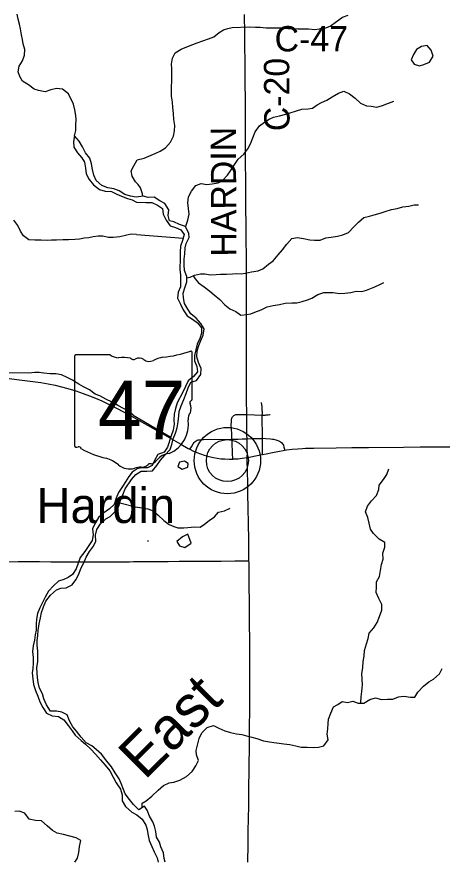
# Model space of a CAD drawing. Extents: x -87 to 2145, y -2128 to 440.
# Drawn here: x 174.4 to 199.6, y -908.7 to -858.7 of the extents above; entities that cross this region are included whole.
import ezdxf

# ---------------------------------------------------------------- set-up
doc = ezdxf.new("R2010")
doc.units = 0
for name, color, linetype in [('GM_X_County_Road', 7, 'Continuous'), ('GM_X_County_Road_Text', 7, 'Continuous'), ('GM_X_Minor_Lake', 7, 'Continuous'), ('GM_X_Minor_River', 7, 'Continuous'), ('GM_X_Minor_River_Text', 7, 'Continuous'), ('GM_X_State_Location', 7, 'Continuous'), ('GM_X_State_Route', 7, 'Continuous'), ('GM_X_State_Shield', 7, 'Continuous'), ('GM_X_Township_Road', 7, 'Continuous'), ('GM_X_Unincorporated', 7, 'Continuous'), ('GM_X_Unincorporated_Location', 7, 'Continuous'), ('GM_X_Unincorporated_Text', 7, 'Continuous')]:
    doc.layers.add(name, color=color, linetype=linetype)

msp = doc.modelspace()

# ---------------------------------------------------------------- linework, layer by layer
at = {"layer": 'GM_X_County_Road'}
msp.add_line((185.423, -883.701), (187.119, -883.68), dxfattribs=at)
for points in [[(187.99, -882.226), (187.982, -881.312), (187.984, -880.853), (187.987, -880.262), (187.982, -879.607), (187.982, -878.77), (187.984, -878.081), (187.984, -877.868), (187.981, -877.262), (187.977, -876.754), (187.976, -875.966), (187.976, -875.901), (187.973, -875.491), (187.972, -875.212), (187.971, -874.556), (187.971, -874.08), (187.972, -873.67), (187.973, -873.309), (187.973, -872.555), (187.967, -872.128), (187.963, -871.931), (187.958, -871.669), (187.952, -870.915), (187.946, -870.029), (187.941, -869.488), (187.937, -868.98), (187.936, -868.619), (187.932, -867.946), (187.93, -867.684), (187.929, -867.34), (187.928, -867.078), (187.927, -866.766), (187.924, -866.192), (187.92, -865.388), (187.913, -864.421), (187.914, -864.076), (187.913, -863.436), (187.908, -862.698), (187.905, -862.272), (187.893, -861.222), (187.887, -860.467), (187.88, -859.664), (187.871, -858.515)], [(188.012, -883.663), (188.011, -883.646), (188.005, -883.451), (188.005, -883.337), (188.001, -883.097), (188, -883.058), (187.999, -883.009), (187.998, -882.945), (187.999, -882.916), (188, -882.886), (187.998, -882.862), (187.997, -882.824), (187.999, -882.799), (188, -882.771), (187.997, -882.656), (187.992, -882.427), (187.99, -882.226)], [(184.633, -884.279), (184.718, -884.132), (184.826, -883.948), (184.884, -883.869), (184.942, -883.811), (184.995, -883.772), (185.053, -883.742), (185.115, -883.722), (185.196, -883.71), (185.344, -883.702), (185.423, -883.701)], [(187.119, -883.68), (187.485, -883.674), (187.728, -883.67), (187.891, -883.666), (188.012, -883.663)], [(188.012, -883.663), (188.364, -883.65), (188.724, -883.636), (188.924, -883.631)], [(188.028, -884.765), (188.028, -884.689), (188.031, -884.526), (188.029, -884.36), (188.026, -884.247), (188.025, -884.151), (188.024, -884.118), (188.019, -883.987), (188.012, -883.663)], [(188.924, -883.631), (188.954, -883.63), (189.134, -883.638), (189.411, -883.663), (189.519, -883.679)], [(189.519, -883.679), (189.573, -883.687), (189.717, -883.719), (189.843, -883.758), (189.933, -883.796), (190.003, -883.839), (190.054, -883.881), (190.098, -883.929), (190.135, -883.983), (190.162, -884.042), (190.193, -884.153), (190.245, -884.339)], [(188.126, -890.893), (188.119, -890.33), (188.112, -889.641), (188.098, -888.673), (188.076, -887.771), (188.073, -887.525), (188.065, -887.148), (188.066, -886.443), (188.059, -886.246), (188.044, -885.607), (188.028, -884.886), (188.028, -884.765)], [(188.059, -908.749), (188.061, -908.651), (188.075, -907.814), (188.081, -907.388), (188.086, -906.994), (188.097, -906.092), (188.109, -905.501), (188.115, -904.582), (188.122, -903.959), (188.128, -903.697), (188.132, -903.484), (188.142, -902.943), (188.153, -902.025), (188.16, -901.385), (188.159, -900.582), (188.17, -899.893), (188.175, -899.499), (188.186, -898.696), (188.186, -898.302), (188.183, -898.056), (188.175, -897.351), (188.168, -896.366), (188.168, -895.727), (188.157, -894.48), (188.15, -893.922), (188.139, -891.806), (188.128, -891.035), (188.126, -890.893)]]:
    msp.add_lwpolyline(points, dxfattribs=at)
at = {"layer": 'GM_X_Minor_Lake'}
for p, q in [((197.864, -860.879), (197.74, -861.192)), ((197.74, -861.192), (197.914, -861.461)), ((184.005, -885.042), (183.919, -885.306)), ((184.527, -885.118), (184.307, -884.988)), ((184.501, -885.342), (184.527, -885.118)), ((183.919, -885.306), (184.168, -885.465)), ((183.861, -889.748), (184.017, -890.001))]:
    msp.add_line(p, q, dxfattribs=at)
for points in [[(199.046, -860.977), (198.922, -860.621), (198.676, -860.346), (198.354, -860.399), (198.05, -860.583), (197.864, -860.879)], [(197.914, -861.461), (198.224, -861.547), (198.476, -861.482), (198.829, -861.33), (199.046, -860.977)], [(184.307, -884.988), (184.005, -885.042)], [(184.168, -885.465), (184.501, -885.342)], [(184.712, -889.838), (184.501, -889.312), (184.187, -889.465), (183.861, -889.748)], [(184.017, -890.001), (184.327, -890.098), (184.712, -889.838)]]:
    msp.add_lwpolyline(points, dxfattribs=at)
at = {"layer": 'GM_X_Minor_River'}
for p, q in [((181.467, -871.554), (184.231, -871.76)), ((181.274, -882.248), (183.5, -883.557))]:
    msp.add_line(p, q, dxfattribs=at)
for points in [[(177.786, -865.697), (177.87, -865.387), (177.866, -865.046), (177.891, -864.746), (177.875, -864.495), (177.81, -864.163), (177.735, -863.82), (177.444, -863.214), (177.078, -862.937), (176.718, -862.891), (176.387, -862.976), (176.045, -863.09), (175.655, -863.014), (175.396, -862.929), (175.06, -862.683), (174.713, -862.467), (174.547, -862.193), (174.451, -861.911), (174.506, -861.58), (174.712, -861.253), (174.827, -860.924), (174.842, -860.583), (174.758, -860.24), (174.711, -859.989), (174.646, -859.717), (174.591, -859.355), (174.525, -859.083), (174.45, -858.78), (174.394, -858.499)], [(181.497, -867.122), (181.928, -867.033), (182.615, -866.724), (182.867, -866.618), (183.191, -866.403), (183.486, -866.078), (183.661, -865.73), (183.716, -865.411), (183.73, -865.081), (183.674, -864.73), (183.648, -864.379), (183.612, -864.018), (183.606, -863.708), (183.54, -863.356), (183.544, -863.066), (183.537, -862.796), (183.562, -862.436), (183.556, -862.085), (183.551, -861.725), (183.544, -861.454), (183.588, -861.095), (183.763, -860.777), (184.107, -860.572), (184.44, -860.428), (184.793, -860.283), (185.066, -860.188), (185.388, -860.073), (185.731, -859.958), (186.054, -859.823), (186.358, -859.568), (186.621, -859.412), (186.883, -859.336), (187.135, -859.27), (188.139, -859.247), (188.521, -859.253), (188.792, -859.267), (189.153, -859.303), (189.514, -859.299), (189.826, -859.294), (190.137, -859.309), (190.437, -859.334), (190.749, -859.339), (191.02, -859.354), (191.321, -859.368), (191.662, -859.364), (192.033, -859.39), (192.284, -859.364), (192.626, -859.32), (192.939, -859.195), (193.304, -858.93), (193.659, -858.666), (194.001, -858.541)], [(184.357, -871.066), (184.378, -871.046), (184.503, -870.698), (184.577, -870.349), (184.542, -870.008), (184.496, -869.667), (184.55, -869.318), (184.715, -868.99), (184.98, -868.654), (185.293, -868.529), (185.634, -868.585), (185.946, -868.54), (186.298, -868.486), (186.55, -868.35), (186.856, -868.034), (187.029, -867.777), (187.245, -867.43), (187.48, -867.074), (187.815, -866.779), (188.06, -866.473), (188.224, -866.175), (188.359, -865.827), (188.484, -865.469), (188.75, -865.103), (189.044, -864.887), (189.327, -864.722), (189.589, -864.596), (189.942, -864.512), (190.304, -864.418), (190.567, -864.332), (190.939, -864.218), (191.262, -864.123), (191.624, -864.099), (191.885, -864.053), (192.169, -863.857), (192.421, -863.731), (192.734, -863.596), (193.058, -863.391), (193.422, -863.177), (193.745, -863.062), (194.084, -863.218), (194.413, -863.463), (194.74, -863.769), (195.09, -863.915), (195.361, -863.939), (195.701, -863.995), (196.034, -863.9), (196.397, -863.756), (196.71, -863.651)], [(181.452, -869.328), (181.103, -869.282), (180.774, -869.186), (180.447, -868.96), (180.118, -868.844), (179.759, -868.788), (179.411, -868.642), (179.085, -868.356), (178.94, -868.023), (178.855, -867.69), (178.8, -867.369), (178.696, -867.026), (178.45, -866.711), (178.256, -866.357), (178.071, -866.023), (177.786, -865.697), (177.74, -866.027), (177.755, -866.378), (177.96, -866.703), (178.225, -867.008), (178.391, -867.262), (178.436, -867.613), (178.491, -867.945), (178.666, -868.289), (178.921, -868.604), (179.277, -868.891), (179.616, -868.987), (179.986, -869.003), (180.303, -869.168), (180.572, -869.283), (180.94, -869.42), (181.209, -869.504), (181.473, -869.637)], [(181.566, -868.588), (181.397, -868.424), (181.201, -868.1), (181.146, -867.778), (181.302, -867.47), (181.497, -867.122)], [(181.845, -869.283), (181.811, -869.143), (181.695, -868.781), (181.566, -868.588)], [(181.473, -869.637), (182.016, -869.647), (182.367, -869.662), (182.706, -869.818), (183.005, -870.013), (183.051, -870.344), (183.218, -870.697), (183.464, -871.041), (183.784, -871.127), (184.094, -871.282), (184.291, -871.555), (184.186, -871.914), (184.072, -872.242), (184.057, -872.582), (184.043, -872.942), (184.034, -873.632), (184.07, -873.953), (184.075, -874.303), (184.061, -874.643), (183.937, -874.961), (183.902, -875.321), (184.068, -875.684), (184.234, -876.017), (184.461, -876.361), (184.78, -876.576), (185.078, -876.791), (185.315, -877.075), (185.321, -877.405), (185.217, -877.714), (185.062, -878.041), (184.977, -878.39), (184.903, -878.719), (184.909, -879.039), (185.045, -879.372), (185.081, -879.692), (184.847, -879.969), (184.532, -880.213), (184.367, -880.551), (184.202, -880.898), (183.873, -881.533), (183.768, -881.872), (183.704, -882.191), (183.679, -882.55), (183.696, -882.801), (183.631, -883.14), (183.526, -883.478), (183.297, -884.155), (183.102, -884.452), (182.729, -884.596), (182.544, -884.913), (182.399, -885.25), (182.106, -885.386), (181.765, -885.38), (181.513, -885.446), (181.2, -885.636)], [(183.973, -882.295), (183.987, -882.035), (184.112, -881.697), (184.267, -881.33), (184.402, -880.972), (184.527, -880.634), (184.682, -880.296), (185.024, -880.202), (185.28, -879.856), (185.285, -879.485), (185.128, -879.143), (185.042, -878.801), (185.057, -878.441), (185.161, -878.123), (185.276, -877.825), (185.41, -877.517), (185.465, -877.147), (185.278, -876.824), (184.991, -876.499), (184.673, -876.254), (184.496, -875.971), (184.31, -875.638), (184.244, -875.297), (184.237, -875.026), (184.331, -874.708), (184.436, -874.359), (184.45, -874.029), (184.314, -873.687), (184.278, -873.356), (184.293, -873.016), (184.327, -872.686), (184.341, -872.346), (184.415, -872.077), (184.58, -871.73), (184.573, -871.48), (184.357, -871.066), (184.018, -870.95), (183.678, -870.805), (183.428, -870.73), (183.331, -870.419), (183.386, -870.079), (183.15, -869.715), (182.84, -869.56), (182.512, -869.335), (182.15, -869.349), (181.85, -869.284), (181.452, -869.328)], [(184.446, -874.127), (184.641, -874.072), (184.893, -873.956), (185.256, -873.882), (185.517, -873.887), (185.847, -873.932), (186.189, -873.928), (186.44, -873.892), (186.791, -873.907), (187.153, -873.883), (187.414, -873.868), (187.665, -873.872), (187.917, -873.846), (188.269, -873.771), (188.662, -873.708), (188.944, -873.592), (189.289, -873.298), (189.553, -873.112), (189.858, -872.757), (190.103, -872.451), (190.369, -872.115), (190.664, -871.779), (190.996, -871.725), (191.347, -871.78), (191.727, -871.857), (191.998, -871.881), (192.339, -871.877), (192.682, -871.752), (193.004, -871.707), (193.377, -871.643), (193.679, -871.578), (194.012, -871.424), (194.347, -871.089), (194.612, -870.813), (194.926, -870.548), (195.259, -870.463), (195.551, -870.388), (195.904, -870.294), (196.196, -870.178), (196.569, -870.074), (196.911, -870), (197.234, -869.915), (197.586, -869.861), (197.918, -869.796), (198.169, -869.79)], [(181.467, -871.554), (181.157, -871.539), (180.805, -871.603), (180.484, -871.678), (180.082, -871.732), (179.812, -871.717), (179.473, -871.652), (179.203, -871.647), (178.902, -871.692), (178.631, -871.738), (178.37, -871.764), (178.079, -871.819), (177.818, -871.845), (177.427, -871.859), (177.107, -871.873), (176.726, -871.887), (176.426, -871.892), (176.165, -871.898), (175.815, -871.882), (175.445, -871.886), (175.095, -871.87), (174.768, -871.634), (174.592, -871.351), (174.438, -871.007), (174.202, -870.692)], [(184.817, -873.991), (184.941, -874.167), (185.138, -874.421), (185.467, -874.646), (185.805, -874.902), (186.073, -875.126), (186.401, -875.402), (186.688, -875.717), (186.996, -875.962), (187.356, -876.118), (187.654, -876.323), (187.976, -876.288), (188.228, -876.242), (188.48, -876.156), (188.843, -876.012), (189.197, -875.838), (189.559, -875.754), (189.932, -875.69), (190.274, -875.625), (190.656, -875.591), (190.957, -875.606), (191.279, -875.512), (191.602, -875.427), (191.854, -875.321), (192.208, -875.096), (192.561, -874.982), (193.123, -874.991), (193.484, -875.037), (193.795, -875.032), (194.157, -874.988), (194.47, -874.913), (194.811, -874.919), (195.083, -874.843), (195.487, -874.69), (195.8, -874.545), (196.123, -874.4)], [(181.275, -882.249), (180.949, -881.983), (180.691, -881.868), (180.363, -881.682), (180.016, -881.486), (179.649, -881.3), (179.291, -881.113), (179.023, -881.009), (178.676, -880.752), (178.329, -880.576), (178.051, -880.421), (177.674, -880.174), (177.367, -880.019), (177.019, -879.863), (176.689, -879.807), (176.349, -879.802), (175.979, -879.775), (175.699, -879.731), (175.449, -879.737), (175.088, -879.771), (173.827, -879.75)], [(181.164, -886.08), (181.419, -885.774), (181.743, -885.57), (182.074, -885.585), (182.415, -885.551), (182.67, -885.245), (182.885, -884.918), (183.15, -884.622), (183.456, -884.287), (183.55, -883.989), (183.635, -883.66), (183.78, -883.322), (183.864, -883.014), (183.939, -882.645), (183.973, -882.295)], [(181.2, -885.636), (181.006, -885.903), (180.821, -886.211), (180.626, -886.478), (180.4, -886.846), (180.254, -887.184), (180.148, -887.553), (179.864, -887.819), (179.539, -888.054), (179.205, -888.319), (179.009, -888.667), (178.853, -889.005), (178.888, -889.347), (178.842, -889.677), (178.637, -889.984), (178.401, -890.341), (178.135, -890.687), (178.009, -891.036), (177.884, -891.365), (177.678, -891.702), (177.425, -891.878), (177.163, -891.994), (176.851, -892.089), (176.546, -892.375), (176.261, -892.691), (176.045, -893.038), (175.899, -893.357), (175.734, -893.675), (175.598, -894.023), (175.543, -894.343), (175.529, -894.624), (175.513, -894.994), (175.458, -895.284), (175.413, -895.594), (175.347, -895.934), (175.302, -896.264), (175.336, -896.625), (175.34, -896.966), (175.325, -897.266), (175.291, -897.526), (175.316, -897.877), (175.37, -898.219), (175.484, -898.572), (175.619, -898.905), (175.744, -899.248), (175.918, -899.591), (176.133, -899.916), (176.461, -900.081), (176.841, -900.118), (177.158, -900.313), (177.413, -900.658), (177.658, -900.973), (177.834, -901.227), (178.189, -901.543), (178.446, -901.768), (178.762, -902.064), (179.037, -902.349), (179.332, -902.685), (179.617, -903.01), (179.892, -903.345), (180.076, -903.709), (180.251, -904.053), (180.515, -904.418), (180.62, -904.76), (180.614, -905.121), (180.809, -905.445)], [(194.704, -899.333), (194.745, -899.284), (194.778, -898.954), (194.821, -898.635), (194.845, -898.245), (194.828, -897.905), (194.821, -897.565), (194.864, -897.225), (194.898, -896.855), (194.941, -896.546), (194.964, -896.206), (195.079, -895.817), (195.182, -895.499), (195.245, -895.189), (195.52, -894.862), (195.714, -894.545), (195.858, -894.186), (196.002, -893.818), (196.005, -893.478), (195.817, -893.126), (195.67, -892.774), (195.673, -892.454), (195.686, -892.134), (195.86, -891.826), (195.923, -891.457), (195.977, -891.107), (196.07, -890.788), (196.064, -890.438), (196.167, -890.079), (196.18, -889.809), (195.83, -889.615), (195.501, -889.281), (195.323, -889.019), (195.246, -888.658), (195.169, -888.317), (195.021, -887.985), (195.145, -887.656), (195.379, -887.329), (195.683, -887.013), (195.827, -886.664), (195.84, -886.404), (196.104, -886.077), (196.288, -885.769), (196.412, -885.431)], [(181.055, -905.039), (180.791, -904.703), (180.685, -904.451), (180.561, -904.088), (180.445, -903.815), (180.21, -903.461), (179.986, -903.096), (179.711, -902.761), (179.388, -902.355), (179.082, -902.079), (178.825, -901.864), (178.487, -901.688), (178.183, -901.343), (177.918, -900.997), (177.692, -900.723), (177.497, -900.379), (177.353, -900.026), (177.035, -899.87), (176.716, -899.805), (176.366, -899.799), (176.131, -899.424), (175.977, -899.071), (175.892, -898.779), (175.727, -898.446), (175.632, -898.113), (175.597, -897.812), (175.571, -897.551), (175.557, -897.21), (175.612, -896.87), (175.617, -896.549), (175.622, -896.239), (175.578, -895.887), (175.582, -895.627), (175.628, -895.297), (175.632, -895.016), (175.699, -894.636), (175.775, -894.267), (175.84, -893.957), (175.955, -893.618), (176.101, -893.29), (176.377, -892.924), (176.722, -892.619), (176.984, -892.513), (177.305, -892.498), (177.648, -892.313), (177.873, -892.016), (178.049, -891.688), (178.175, -891.349), (178.35, -891.002), (178.476, -890.683), (178.682, -890.335), (178.927, -890.019), (179.052, -889.72), (179.028, -889.369), (179.123, -889.03), (179.339, -888.692), (179.644, -888.397), (179.897, -888.261), (180.222, -887.945), (180.427, -887.648), (180.513, -887.288), (180.648, -886.98), (180.794, -886.631), (181.164, -886.08)], [(180.472, -887.46), (181.414, -887.695), (181.775, -887.741), (182.135, -887.817), (182.455, -887.932), (182.743, -888.177), (183.08, -888.492), (183.409, -888.738), (183.668, -888.862), (183.918, -888.936), (184.259, -888.942), (184.511, -888.926), (184.893, -888.872), (185.234, -888.898), (185.487, -888.712), (185.761, -888.496), (186.075, -888.291), (186.33, -888.005), (186.672, -887.931), (187.006, -887.766)], [(182.166, -889.747), (182.139, -889.692)], [(181.799, -905.513), (181.793, -905.26), (182.046, -905.123), (182.37, -904.847), (182.755, -904.481), (183.07, -904.205), (183.403, -904.049), (183.675, -904.012), (184.037, -903.897), (184.421, -903.681), (184.756, -903.385), (184.97, -903.038), (185.144, -902.72), (185.016, -902.398), (184.999, -902.128), (185.082, -901.809), (185.176, -901.43), (185.33, -901.092), (185.645, -900.776), (186.018, -900.65), (186.338, -900.814), (186.688, -900.968), (187.039, -901.072), (187.39, -901.146), (187.711, -901.19), (187.982, -901.263), (188.293, -901.347), (188.594, -901.431), (188.984, -901.566), (189.335, -901.63), (189.597, -901.653), (189.918, -901.697), (190.199, -901.74), (190.55, -901.784), (190.911, -901.859), (191.212, -901.932), (191.574, -901.946), (191.946, -901.961), (192.247, -901.935), (192.57, -901.858), (192.814, -901.511), (192.767, -901.171), (192.79, -900.851), (192.823, -900.541), (192.846, -900.271), (192.97, -899.923), (193.134, -899.545), (193.387, -899.398), (193.65, -899.231), (193.961, -899.285), (194.283, -899.208), (194.604, -899.332), (194.935, -899.336), (195.289, -899.11), (195.612, -899.014), (195.973, -899.109), (196.335, -899.093), (196.656, -899.087), (196.979, -898.961), (197.291, -898.904), (197.703, -898.969), (197.954, -898.972), (198.137, -898.684), (198.472, -898.328), (198.776, -898.062), (199.059, -897.905), (199.404, -897.599), (199.578, -897.271)], [(183.164, -908.749), (183.11, -908.528), (183.072, -908.208), (182.903, -907.836), (182.825, -907.566), (182.656, -907.264), (182.618, -906.933), (182.539, -906.623), (182.441, -906.372), (182.242, -906.03), (182.104, -905.678), (181.935, -905.427), (181.593, -905.644), (181.284, -905.341), (181.055, -905.039)], [(177.812, -908.749), (177.976, -908.515), (178.051, -908.186), (178.097, -907.826), (178.173, -907.466), (177.885, -907.301), (177.516, -907.215), (177.138, -907.118), (176.758, -907.042), (176.481, -906.877), (176.175, -906.601), (175.839, -906.305), (175.479, -906.289), (175.11, -906.203), (174.856, -905.848), (174.517, -905.722), (174.267, -905.748)], [(180.809, -905.445), (181.189, -905.785), (181.488, -905.95), (181.796, -906.196), (182.011, -906.55), (182.097, -906.822), (182.133, -907.083), (182.206, -907.475), (182.382, -907.818), (182.517, -908.141), (182.682, -908.504), (182.742, -908.749)]]:
    msp.add_lwpolyline(points, dxfattribs=at)
at = {"layer": 'GM_X_State_Route'}
for points in [[(169.709, -879.648), (169.917, -879.671), (171.189, -879.806), (172.38, -879.93), (173.914, -880.085), (174.697, -880.174), (175.315, -880.255), (175.803, -880.326), (176.24, -880.403), (176.642, -880.486), (177.026, -880.577), (177.391, -880.676), (177.862, -880.819), (178.299, -880.964), (178.685, -881.105), (179.035, -881.247), (179.411, -881.412), (179.797, -881.596), (180.324, -881.865), (180.96, -882.205), (181.165, -882.319)], [(181.165, -882.319), (181.62, -882.573), (182.432, -883.037), (184.082, -883.984), (184.528, -884.226), (184.633, -884.279), (184.806, -884.366), (185.044, -884.473), (185.256, -884.556), (185.473, -884.628), (185.74, -884.702), (186.027, -884.77), (186.251, -884.812), (186.461, -884.838), (186.688, -884.854), (186.95, -884.86), (187.166, -884.856), (187.211, -884.855), (187.488, -884.837), (187.731, -884.811), (188.028, -884.765)], [(191.289, -884.233), (191.472, -884.222), (191.964, -884.208), (193.293, -884.19), (194.212, -884.179), (194.704, -884.178), (195.197, -884.182), (197.275, -884.161), (198.276, -884.144), (198.948, -884.138), (199.49, -884.134), (200.084, -884.137)], [(188.028, -884.765), (188.055, -884.761), (188.521, -884.673), (188.93, -884.587), (189.147, -884.542), (189.516, -884.462), (189.84, -884.403), (190.245, -884.339), (190.359, -884.321), (190.685, -884.278), (191.029, -884.248), (191.289, -884.233)]]:
    msp.add_lwpolyline(points, dxfattribs=at)
at = {"layer": 'GM_X_State_Shield'}
for p, q in [((179.906, -878.682), (177.868, -878.682)), ((184.76, -881.315), (184.76, -878.551)), ((177.799, -878.773), (177.799, -884.056)), ((184.759, -881.314), (184.76, -881.315))]:
    msp.add_line(p, q, dxfattribs=at)
for centre, radius, start, end in [((177.879, -878.762), 0.0806, 98.1301, 188.1301), ((180.392, -878.069), 0.782, 231.6195, 271.1119), ((182.281, -871.479), 7.382, 275.8445, 288.9065), ((184.683, -878.54), 0.0775, 351.8621, 97.738), ((180.651, -881.648), 2.808, 80.4867, 94.9883), ((181.289, -878.734), 0.226, 219.7921, 297.1024), ((181.62, -879.345), 0.469, 54.4667, 119.1411), ((182.225, -878.507), 0.564, 233.8562, 294.8282), ((183.222, -880.296), 1.485, 97.3462, 120.7689), ((184.742, -881.518), 0.12, 107.944, 210.337), ((183.979, -881.867), 0.72, 340.033, 23.6496), ((184.677, -881.325), 0.0829, 289.6038, 7.7341), ((185.038, -882.471), 0.524, 136.8065, 186.9296), ((182.694, -882.823), 1.846, 292.3089, 8.9858), ((177.88, -884.068), 0.0814, 171.9584, 258.3066), ((177.892, -883.527), 0.621, 267.339, 280.6039), ((178.019, -884.361), 0.224, 29.7484, 93.2717), ((180.845, -879.614), 5.331, 240.4129, 257.1985), ((183.473, -885.539), 1.011, 94.4031, 142.5768), ((179.256, -886.43), 1.668, 47.1842, 75.836), ((181.06, -884.387), 1.058, 230.7004, 286.2918), ((181.749, -884.783), 0.564, 268.777, 315.5493), ((182.259, -885.294), 0.159, 65.7517, 132.6484), ((182.191, -884.568), 0.597, 282.8732, 323.2771), ((181.672, -886.214), 0.87, 85.6951, 111.2099)]:
    msp.add_arc(centre, radius, start, end, dxfattribs=at)
at = {"layer": 'GM_X_Township_Road'}
for p in [(187.99, -882.226), (188.924, -883.631)]:
    msp.add_line(p, (188.916, -882.253), dxfattribs=at)
for points in [[(188.916, -882.253), (188.919, -882.16), (188.919, -882.066), (188.917, -882), (188.915, -881.926), (188.908, -881.839), (188.9, -881.748), (188.887, -881.654), (188.866, -881.5)], [(187.171, -882.339), (187.199, -882.308), (187.231, -882.283), (187.264, -882.257), (187.3, -882.239), (187.339, -882.226), (187.377, -882.218), (187.409, -882.216), (187.447, -882.213), (187.503, -882.212), (187.99, -882.226)], [(187.119, -883.68), (187.105, -883.37), (187.093, -883.091), (187.08, -882.812), (187.083, -882.664), (187.087, -882.559), (187.092, -882.515), (187.095, -882.485), (187.105, -882.449), (187.115, -882.42), (187.128, -882.393), (187.149, -882.365), (187.171, -882.339)], [(188.916, -882.253), (188.975, -882.253), (189.029, -882.251), (189.091, -882.249), (189.147, -882.245), (189.207, -882.239), (189.263, -882.234), (189.336, -882.226), (189.375, -882.221)], [(187.166, -884.856), (187.162, -884.729), (187.159, -884.647), (187.121, -883.731), (187.119, -883.68)], [(188.93, -884.587), (188.929, -884.439), (188.924, -883.631)], [(173.77, -890.961), (174.458, -890.941), (175.13, -890.939), (175.72, -890.941), (176.392, -890.944), (177.245, -890.949), (177.787, -890.953), (178.344, -890.956), (178.869, -890.958), (179.345, -890.958), (179.771, -890.958), (180.197, -890.958), (180.721, -890.949), (181.049, -890.944), (181.279, -890.939), (181.836, -890.93), (182.491, -890.931), (183.344, -890.924), (183.984, -890.916), (184.558, -890.911), (185.92, -890.904), (186.477, -890.902), (187.281, -890.895), (187.953, -890.893), (188.126, -890.893)]]:
    msp.add_lwpolyline(points, dxfattribs=at)
at = {"layer": 'GM_X_Unincorporated'}
for radius in [1.964, 1.245]:
    msp.add_circle((186.846, -884.951), radius, dxfattribs=at)
at = {"layer": 'GM_X_Unincorporated_Location'}
msp.add_line((186.846, -884.951), (186.846, -884.951), dxfattribs=at)

# ---------------------------------------------------------------- texts
at = {"layer": 'GM_X_County_Road_Text'}
for s, rotation, p in [('C-47', 0, (189.644, -860.697)), ('C-20', 90.343, (190.534, -865.421)), ('HARDIN', 90.176, (187.382, -872.858))]:
    msp.add_text(s, height=1.5, rotation=rotation, dxfattribs=at).set_placement(p)
at = {"layer": 'GM_X_Minor_River_Text'}
msp.add_text('East', height=2.4997, rotation=45.0138, dxfattribs=at).set_placement((181.958, -903.928))
at = {"layer": 'GM_X_State_Location'}
msp.add_text('47', height=0.005, rotation=0, dxfattribs=at).set_placement((179.942, -882.129))
for s in ['s', 'r']:
    msp.add_text(s, height=0.005, dxfattribs=at).set_placement((181.201, -881.766))
at = {"layer": 'GM_X_State_Shield'}
msp.add_text('47', height=3.4805, dxfattribs=at).set_placement((179.171, -883.684))
at = {"layer": 'GM_X_Unincorporated_Text'}
msp.add_text('Hardin', height=2.085, rotation=0, dxfattribs=at).set_placement((175.542, -888.65))

doc.saveas('drawing.dxf')
